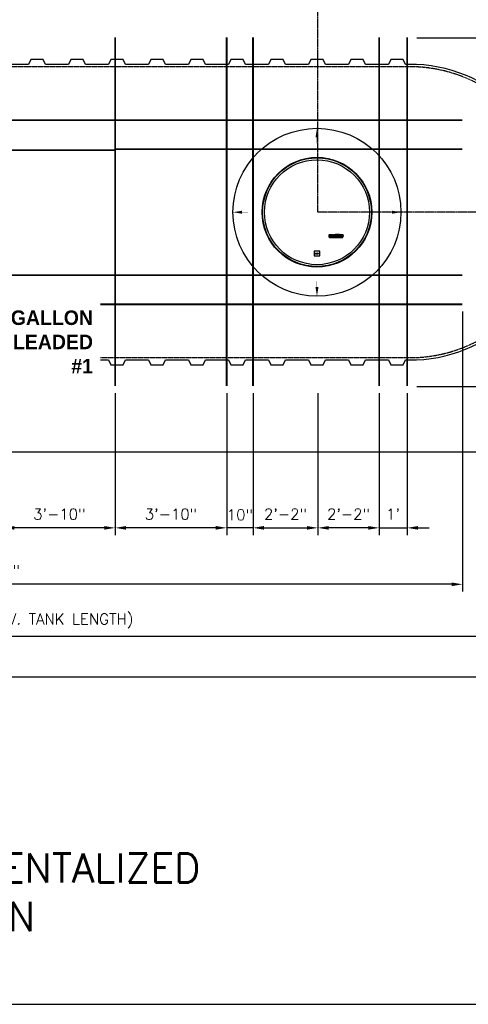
# Model space of a CAD drawing. Extents: x 1529 to 4201, y -422 to 622.
# Tile 350 of 460: x 3597 to 3782, y -422 to -16. Entities that reach past the tile are written whole.
import ezdxf

# ---------------------------------------------------------------- set-up
doc = ezdxf.new("R2010")
doc.units = 0
doc.header["$MEASUREMENT"] = 0
doc.header["$PDSIZE"] = 1
for name, pattern in [('CENTER1', [0.6625, 0.5, -0.075, 0.0125, -0.075]), ('HIDDEN3', [0.1875, 0.125, -0.0625]), ('TANK-SLAB$0$DASHED', [0.75, 0.5, -0.25])]:
    doc.linetypes.add(name, pattern=pattern)
doc.layers.get('DEFPOINTS').update_dxf_attribs({"linetype": 'CONTINUOUS'})
for name, color, linetype in [('CENTERLINE', 3, 'CENTER1'), ('DIM', 3, 'CONTINUOUS'), ('FREEZE-OUTLINE-TITLES', 60, 'CONTINUOUS'), ('REBAR', 4, 'TANK-SLAB$0$DASHED'), ('TANK-DESCRIPTION', 3, 'CONTINUOUS'), ('TANK-MANHOLE-COVER-40', 2, 'CONTINUOUS'), ('TANK-SLAB', 6, 'CONTINUOUS'), ('TANK-SLOPE', 3, 'CONTINUOUS'), ('TANK-UST', 5, 'CONTINUOUS')]:
    doc.layers.add(name, color=color, linetype=linetype)
doc.styles.add('BOLD', font='bold', dxfattribs={"height": 7.2})
doc.styles.add('SIMPLEX', font='simplex')
doc.dimstyles.new('DIM48', dxfattribs={"dimscale": 48, "dimtxt": 0.09375, "dimasz": 0.09375, "dimexe": 0.0625, "dimexo": 0.0625, "dimgap": 0.0625, "dimtad": 1, "dimdec": 4, "dimzin": 3, "dimdsep": 46, "dimlunit": 4, "dimtxsty": 'SIMPLEX', "dimcen": 0, "dimclrd": 3, "dimclre": 3, "dimclrt": 3, "dimadec": 0, "dimazin": 0, "dimtfac": 1, "dimtdec": 4, "dimtofl": 0, "dimtmove": 2, "dimatfit": 3, "dimfxl": 1, "dimfrac": 2, "dimtolj": 1, "dimtzin": 3, "dimarcsym": 0})

# ---------------------------------------------------------------- blocks, each defined once
blk = doc.blocks.new('*D4')
at = {"layer": 'DEFPOINTS', "color": 0, "transparency": 16777216}
for p in [(3212.92, -194.32), (3875.82, -194.32), (3212.92, -287.32)]:
    blk.add_point(p, dxfattribs=at)
at = {"layer": 'DIM', "color": 3, "lineweight": -2, "transparency": 16777216}
for p, q in [((3212.92, -197.32), (3212.92, -290.32)), ((3875.82, -197.32), (3875.82, -290.32)), ((3871.32, -287.32), (3217.42, -287.32))]:
    blk.add_line(p, q, dxfattribs=at)
at = {"layer": 'DIM', "color": 3, "transparency": 16777216}
for points in [[(3217.42, -286.57), (3217.42, -288.07), (3212.92, -287.32)], [(3871.32, -286.57), (3871.32, -288.07), (3875.82, -287.32)]]:
    blk.add_solid(points, dxfattribs=at)
at = {"layer": 'DIM', "color": 3, "transparency": 16777216, "insert": (3544.37, -280.89), "char_height": 4.5, "attachment_point": 5, "style": 'SIMPLEX'}
blk.add_mtext('\\A1;55\'-2 7/8"  (F.V. TANK SLAB)', dxfattribs=at)
blk = doc.blocks.new('*D5')
at = {"layer": 'DEFPOINTS', "color": 0, "transparency": 16777216}
for p in [(3369.58, -270.44), (3369.58, -270.44), (3819.08, -270.44)]:
    blk.add_point(p, dxfattribs=at)
at = {"layer": 'DIM', "color": 3, "lineweight": -2, "transparency": 16777216}
blk.add_line((3814.58, -270.44), (3374.08, -270.44), dxfattribs=at)
at = {"layer": 'DIM', "color": 3, "transparency": 16777216}
for points in [[(3374.08, -269.69), (3374.08, -271.19), (3369.58, -270.44)], [(3814.58, -269.69), (3814.58, -271.19), (3819.08, -270.44)]]:
    blk.add_solid(points, dxfattribs=at)
at = {"layer": 'DIM', "color": 3, "transparency": 16777216, "insert": (3594.33, -264.01), "char_height": 4.5, "attachment_point": 5, "style": 'SIMPLEX'}
blk.add_mtext('\\A1;37\'-5 1/2" (F.V. TANK LENGTH)', dxfattribs=at)
blk = doc.blocks.new('*D8')
at = {"layer": 'DEFPOINTS', "color": 0, "transparency": 16777216}
for p in [(3912.82, -95.32), (3912.82, -95.32), (3758.01, -167.32)]:
    blk.add_point(p, dxfattribs=at)
at = {"layer": 'DIM', "color": 3, "lineweight": -2, "transparency": 16777216}
for p, q in [((3912.82, -162.82), (3912.82, -99.82)), ((3761.01, -167.32), (3915.82, -167.32))]:
    blk.add_line(p, q, dxfattribs=at)
at = {"layer": 'DIM', "color": 3, "transparency": 16777216}
for points in [[(3912.07, -99.82), (3913.57, -99.82), (3912.82, -95.32)], [(3912.07, -162.82), (3913.57, -162.82), (3912.82, -167.32)]]:
    blk.add_solid(points, dxfattribs=at)
at = {"layer": 'DIM', "color": 3, "transparency": 16777216, "insert": (3907.14, -131.32), "char_height": 4.5, "attachment_point": 5, "rotation": 90, "style": 'SIMPLEX'}
blk.add_mtext('\\A1;6\'-0"', dxfattribs=at)
blk = doc.blocks.new('*D9')
at = {"layer": 'DEFPOINTS', "color": 0, "transparency": 16777216}
for p in [(3758.01, -23.32), (3912.82, -23.32), (3912.82, -95.32)]:
    blk.add_point(p, dxfattribs=at)
at = {"layer": 'DIM', "color": 3, "lineweight": -2, "transparency": 16777216}
for p, q in [((3761.01, -23.32), (3915.82, -23.32)), ((3912.82, -90.82), (3912.82, -27.82))]:
    blk.add_line(p, q, dxfattribs=at)
at = {"layer": 'DIM', "color": 3, "transparency": 16777216}
for points in [[(3912.07, -27.82), (3913.57, -27.82), (3912.82, -23.32)], [(3912.07, -90.82), (3913.57, -90.82), (3912.82, -95.32)]]:
    blk.add_solid(points, dxfattribs=at)
at = {"layer": 'DIM', "color": 3, "transparency": 16777216, "insert": (3907.14, -59.32), "char_height": 4.5, "attachment_point": 5, "rotation": 90, "style": 'SIMPLEX'}
blk.add_mtext('\\A1;6\'-0"', dxfattribs=at)
blk = doc.blocks.new('*D99')
at = {"layer": 'DEFPOINTS', "color": 0, "transparency": 16777216}
for p in [(3590.55, -167.07), (3636.58, -167.07), (3590.55, -225.62)]:
    blk.add_point(p, dxfattribs=at)
at = {"layer": 'DIM', "color": 3, "lineweight": -2, "transparency": 16777216}
for p, q in [((3590.55, -170.07), (3590.55, -228.62)), ((3636.58, -170.07), (3636.58, -228.62)), ((3632.08, -225.62), (3595.05, -225.62))]:
    blk.add_line(p, q, dxfattribs=at)
at = {"layer": 'DIM', "color": 3, "transparency": 16777216}
for points in [[(3595.05, -224.87), (3595.05, -226.37), (3590.55, -225.62)], [(3632.08, -224.87), (3632.08, -226.37), (3636.58, -225.62)]]:
    blk.add_solid(points, dxfattribs=at)
at = {"layer": 'DIM', "color": 3, "transparency": 16777216, "insert": (3613.57, -219.95), "char_height": 4.5, "attachment_point": 5, "style": 'SIMPLEX'}
blk.add_mtext('\\A1;3\'-10"', dxfattribs=at)
blk = doc.blocks.new('*D100')
at = {"layer": 'DEFPOINTS', "color": 0, "transparency": 16777216}
for p in [(3636.58, -167.07), (3682.6, -167.07), (3636.58, -225.62)]:
    blk.add_point(p, dxfattribs=at)
at = {"layer": 'DIM', "color": 3, "lineweight": -2, "transparency": 16777216}
for p, q in [((3636.58, -170.07), (3636.58, -228.62)), ((3682.6, -170.07), (3682.6, -228.62)), ((3678.1, -225.62), (3641.08, -225.62))]:
    blk.add_line(p, q, dxfattribs=at)
at = {"layer": 'DIM', "color": 3, "transparency": 16777216}
for points in [[(3641.08, -224.87), (3641.08, -226.37), (3636.58, -225.62)], [(3678.1, -224.87), (3678.1, -226.37), (3682.6, -225.62)]]:
    blk.add_solid(points, dxfattribs=at)
at = {"layer": 'DIM', "color": 3, "transparency": 16777216, "insert": (3659.59, -219.95), "char_height": 4.5, "attachment_point": 5, "style": 'SIMPLEX'}
blk.add_mtext('\\A1;3\'-10"', dxfattribs=at)
blk = doc.blocks.new('*D101')
at = {"layer": 'DEFPOINTS', "color": 0, "transparency": 16777216}
for p in [(3682.6, -167.07), (3693.45, -167.07), (3682.6, -225.62)]:
    blk.add_point(p, dxfattribs=at)
at = {"layer": 'DIM', "color": 3, "lineweight": -2, "transparency": 16777216}
for p, q in [((3682.6, -170.07), (3682.6, -228.62)), ((3693.45, -170.07), (3693.45, -228.62)), ((3678.1, -225.62), (3673.6, -225.62)), ((3697.95, -225.62), (3702.45, -225.62))]:
    blk.add_line(p, q, dxfattribs=at)
at = {"layer": 'DIM', "color": 3, "transparency": 16777216}
for points in [[(3678.1, -224.87), (3678.1, -226.37), (3682.6, -225.62)], [(3697.95, -224.87), (3697.95, -226.37), (3693.45, -225.62)]]:
    blk.add_solid(points, dxfattribs=at)
at = {"layer": 'DIM', "color": 3, "transparency": 16777216, "insert": (3688.03, -220.24), "char_height": 4.5, "attachment_point": 5, "style": 'SIMPLEX'}
blk.add_mtext('\\A1;10"', dxfattribs=at)
blk = doc.blocks.new('*D102')
at = {"layer": 'DEFPOINTS', "color": 0, "transparency": 16777216}
for p in [(3693.45, -167.07), (3720.2, -167.07), (3720.2, -225.62)]:
    blk.add_point(p, dxfattribs=at)
at = {"layer": 'DIM', "color": 3, "lineweight": -2, "transparency": 16777216}
for p, q in [((3693.45, -170.07), (3693.45, -228.62)), ((3720.2, -170.07), (3720.2, -228.62)), ((3697.95, -225.62), (3715.7, -225.62))]:
    blk.add_line(p, q, dxfattribs=at)
at = {"layer": 'DIM', "color": 3, "transparency": 16777216}
for points in [[(3697.95, -224.87), (3697.95, -226.37), (3693.45, -225.62)], [(3715.7, -224.87), (3715.7, -226.37), (3720.2, -225.62)]]:
    blk.add_solid(points, dxfattribs=at)
at = {"layer": 'DIM', "color": 3, "transparency": 16777216, "insert": (3706.83, -219.95), "char_height": 4.5, "attachment_point": 5, "style": 'SIMPLEX'}
blk.add_mtext('\\A1;2\'-2"', dxfattribs=at)
blk = doc.blocks.new('*D103')
at = {"layer": 'DEFPOINTS', "color": 0, "transparency": 16777216}
for p in [(3720.2, -167.07), (3745.46, -167.07), (3720.2, -225.62)]:
    blk.add_point(p, dxfattribs=at)
at = {"layer": 'DIM', "color": 3, "lineweight": -2, "transparency": 16777216}
for p, q in [((3720.2, -170.07), (3720.2, -228.62)), ((3745.46, -170.07), (3745.46, -228.62)), ((3740.96, -225.62), (3724.7, -225.62))]:
    blk.add_line(p, q, dxfattribs=at)
at = {"layer": 'DIM', "color": 3, "transparency": 16777216}
for points in [[(3724.7, -224.87), (3724.7, -226.37), (3720.2, -225.62)], [(3740.96, -224.87), (3740.96, -226.37), (3745.46, -225.62)]]:
    blk.add_solid(points, dxfattribs=at)
at = {"layer": 'DIM', "color": 3, "transparency": 16777216, "insert": (3732.83, -219.95), "char_height": 4.5, "attachment_point": 5, "style": 'SIMPLEX'}
blk.add_mtext('\\A1;2\'-2"', dxfattribs=at)
blk = doc.blocks.new('*D104')
at = {"layer": 'DEFPOINTS', "color": 0, "transparency": 16777216}
for p in [(3745.46, -167.07), (3757.06, -167.07), (3745.46, -225.62)]:
    blk.add_point(p, dxfattribs=at)
at = {"layer": 'DIM', "color": 3, "lineweight": -2, "transparency": 16777216}
for p, q in [((3745.46, -170.07), (3745.46, -228.62)), ((3757.06, -170.07), (3757.06, -228.62)), ((3740.96, -225.62), (3736.46, -225.62)), ((3761.56, -225.62), (3766.06, -225.62))]:
    blk.add_line(p, q, dxfattribs=at)
at = {"layer": 'DIM', "color": 3, "transparency": 16777216}
for points in [[(3740.96, -224.87), (3740.96, -226.37), (3745.46, -225.62)], [(3761.56, -224.87), (3761.56, -226.37), (3757.06, -225.62)]]:
    blk.add_solid(points, dxfattribs=at)
at = {"layer": 'DIM', "color": 3, "transparency": 16777216, "insert": (3751.26, -219.95), "char_height": 4.5, "attachment_point": 5, "style": 'SIMPLEX'}
blk.add_mtext("\\A1;1'", dxfattribs=at)
blk = doc.blocks.new('*D105')
at = {"layer": 'DEFPOINTS', "color": 0, "transparency": 16777216}
for p in [(3393.28, -133.35), (3779.83, -133.32), (3393.28, -248.92)]:
    blk.add_point(p, dxfattribs=at)
at = {"layer": 'DIM', "color": 3, "lineweight": -2, "transparency": 16777216}
for p, q in [((3393.28, -136.35), (3393.28, -251.92)), ((3779.83, -136.32), (3779.83, -251.92)), ((3775.33, -248.92), (3397.78, -248.92))]:
    blk.add_line(p, q, dxfattribs=at)
at = {"layer": 'DIM', "color": 3, "transparency": 16777216}
for points in [[(3397.78, -248.17), (3397.78, -249.67), (3393.28, -248.92)], [(3775.33, -248.17), (3775.33, -249.67), (3779.83, -248.92)]]:
    blk.add_solid(points, dxfattribs=at)
at = {"layer": 'DIM', "color": 3, "transparency": 16777216, "insert": (3586.55, -243.24), "char_height": 4.5, "attachment_point": 5, "style": 'SIMPLEX'}
blk.add_mtext('\\A1;32\'-3"', dxfattribs=at)

msp = doc.modelspace()

# ---------------------------------------------------------------- linework, layer by layer
at = {"layer": 'CENTERLINE'}
for p, q in [((3720.21248, -95.3167), (3720.21248, 229.45435)), ((3922.42344, -95.3167), (3720.21248, -95.3167))]:
    msp.add_line(p, q, dxfattribs=at)
at = {"layer": 'DIM'}
for p, q in [((3693.45425, -225.62441), (3682.60266, -225.62441)), ((3745.45887, -225.62441), (3757.0585, -225.62441))]:
    msp.add_line(p, q, dxfattribs=at)
at = {"layer": 'FREEZE-OUTLINE-TITLES', "color": 60, "linetype": 'Continuous'}
msp.add_lwpolyline([(4079.29486, 255.68774), (2963.29486, 255.68774), (2963.29486, -422.31593), (4079.29486, -422.31593)], close=True, dxfattribs=at)
at = {"layer": 'REBAR', "const_width": 0.75}
for points in [[(3636.58176, -23.06106), (3636.57762, -167.07061)], [(3682.6068, -23.05974), (3682.60266, -167.06929)], [(3693.4584, -23.05862), (3693.45425, -167.06817)], [(3745.45472, -23.05931), (3745.45887, -167.06886)], [(3757.05435, -23.05974), (3757.0585, -167.06929)], [(3393.27721, -57.35096), (3636.58077, -57.35096)], [(3636.58077, -57.3167), (3779.83058, -57.3167)], [(3636.58043, -69.3167), (3779.83058, -69.3167)], [(3393.27537, -69.7067), (3636.58042, -69.7067)], [(3590.55389, -121.3167), (3779.83058, -121.3167)], [(3590.55354, -133.3167), (3779.83058, -133.3167)]]:
    msp.add_lwpolyline(points, dxfattribs=at)
at = {"layer": 'TANK-MANHOLE-COVER-40', "color": 2}
for points in [[(3726.00712, -104.5054), (3726.00712, -104.58883), (3725.07461, -104.58883, 0.414213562), (3724.99609, -104.66735), (3724.99609, -105.62979, 0.414213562), (3725.07461, -105.70831), (3730.54235, -105.70831), (3730.47942, -105.79174), (3725.07952, -105.79174, -0.414213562), (3724.91267, -105.62488), (3724.91267, -104.67226, -0.414213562), (3725.07952, -104.5054)], [(3725.55027, -105.31411), (3725.55027, -105.24074), (3725.08369, -105.24074), (3725.07621, -105.21812), (3725.0727, -105.19709), (3725.06763, -105.16358), (3725.06451, -105.13826), (3725.06334, -105.1141), (3725.06243, -105.08492, -1), (3725.86062, -105.08492), (3725.86009, -105.12487), (3725.85917, -105.17385), (3725.86009, -105.21544), (3725.85269, -105.26812), (3725.84529, -105.31341), (3725.83604, -105.355), (3725.81847, -105.40306), (3725.80274, -105.43171), (3725.78147, -105.46129), (3725.76112, -105.48901), (3725.73337, -105.51674), (3725.7047, -105.538), (3725.67047, -105.56018), (3725.63625, -105.57681), (3725.59185, -105.59345), (3725.54375, -105.60361), (3725.48547, -105.61008), (3725.42442, -105.61101), (3725.37262, -105.61101), (3725.3162, -105.60731), (3725.27272, -105.60177), (3725.23757, -105.59715), (3725.20612, -105.58883), (3725.17375, -105.58143), (3725.13767, -105.57034), (3725.13025, -105.56688), (3725.09467, -105.37241), (3725.14621, -105.38688), (3725.17369, -105.39512), (3725.20208, -105.40244), (3725.24056, -105.40976), (3725.28361, -105.41434), (3725.33582, -105.41617), (3725.3743, -105.41709), (3725.41735, -105.41342), (3725.45216, -105.40702), (3725.48697, -105.39512), (3725.51353, -105.37498), (3725.53099, -105.35747), (3725.54552, -105.3324)], [(3725.30946, -105.08492), (3725.30946, -105.05025, -1), (3725.57622, -105.05025), (3725.57622, -105.08492)], [(3725.9063, -105.56924), (3725.9063, -105.40569), (3726.04311, -105.40569, 0.414213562), (3726.12654, -105.32226), (3726.12654, -105.00511), (3725.9063, -105.00511), (3725.9063, -104.7244), (3726.12654, -104.7244), (3726.12654, -104.55048), (3726.28596, -104.55048, 0.161867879), (3726.54792, -104.85338), (3726.54792, -105.00638), (3726.43653, -105.00638), (3726.43653, -105.4411), (3726.43031, -105.47354), (3726.42277, -105.49903), (3726.41117, -105.5193), (3726.3961, -105.53726), (3726.37871, -105.55406), (3726.35841, -105.57086), (3726.33986, -105.58303), (3726.29695, -105.60041), (3726.26043, -105.60736), (3726.22854, -105.61084), (3726.20129, -105.61084), (3726.16476, -105.61084), (3726.12707, -105.61084), (3726.09576, -105.60852), (3726.06329, -105.60446), (3726.0372, -105.59925), (3726.00879, -105.5923), (3725.97922, -105.58593), (3725.94211, -105.57724)], [(3726.83693, -104.69704), (3726.64613, -104.69704, -0.414213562), (3726.58653, -104.63745), (3726.58653, -104.56499, -0.414213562), (3726.64613, -104.5054), (3726.83693, -104.5054, -0.414213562), (3726.89652, -104.56499), (3726.89652, -104.63745, -0.414213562)], [(3727.36073, -105.37241), (3727.41226, -105.38688), (3727.43974, -105.39512), (3727.46814, -105.40244), (3727.50661, -105.40976), (3727.54966, -105.41434), (3727.60188, -105.41617), (3727.64035, -105.41709), (3727.6834, -105.41342), (3727.71821, -105.40702), (3727.75302, -105.39512), (3727.77959, -105.37498), (3727.79705, -105.35747), (3727.81157, -105.3324), (3727.81632, -105.31411), (3727.81632, -105.24074), (3727.34974, -105.24074), (3727.34226, -105.21812), (3727.33875, -105.19709), (3727.33368, -105.16358), (3727.33056, -105.13826), (3727.32939, -105.1141), (3727.32849, -105.08492, -1), (3728.12667, -105.08492), (3728.12615, -105.12487), (3728.12522, -105.17385), (3728.12615, -105.21544), (3728.11875, -105.26812), (3728.11135, -105.31341), (3728.1021, -105.355), (3728.08452, -105.40306), (3728.0688, -105.43171), (3728.04752, -105.46129), (3728.02717, -105.48901), (3727.99942, -105.51674), (3727.97075, -105.538), (3727.93652, -105.56018), (3727.9023, -105.57681), (3727.8579, -105.59345), (3727.8098, -105.60361), (3727.75152, -105.61008), (3727.69048, -105.61101), (3727.63868, -105.61101), (3727.58225, -105.60731), (3727.53878, -105.60177), (3727.50363, -105.59715), (3727.47218, -105.58883), (3727.4398, -105.58143), (3727.40373, -105.57034), (3727.39631, -105.56688)], [(3727.57551, -105.08492), (3727.57551, -105.05025, -1), (3727.84228, -105.05025), (3727.84228, -105.08492)], [(3729.89739, -104.69704), (3729.70658, -104.69704, -0.414213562), (3729.64699, -104.63745), (3729.64699, -104.56499, -0.414213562), (3729.70658, -104.5054), (3729.89739, -104.5054, -0.414213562), (3729.95698, -104.56499), (3729.95698, -104.63745, -0.414213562)]]:
    msp.add_lwpolyline(points, format="xyb", close=True, dxfattribs=at)
for points in [[(3726.89652, -105.59251), (3726.58653, -105.59251), (3726.58653, -104.75325), (3726.89652, -104.75325)], [(3727.28211, -105.59251), (3726.97212, -105.59251), (3726.97212, -104.5054), (3727.28211, -104.5054)], [(3729.12675, -104.58883), (3729.12675, -104.5054), (3727.40849, -104.5054), (3727.40849, -104.58883)], [(3729.05139, -105.19353), (3729.05154, -105.19614), (3729.05171, -105.19878), (3729.05189, -105.20145), (3729.05208, -105.20416), (3729.05227, -105.20688), (3729.05247, -105.20962), (3729.05266, -105.21237), (3729.05285, -105.21513), (3729.05304, -105.21789), (3729.05323, -105.22066), (3729.05343, -105.22346), (3729.05365, -105.22629), (3729.0539, -105.22917), (3729.05419, -105.23211), (3729.05453, -105.23512), (3729.05493, -105.23822), (3729.05539, -105.24141), (3729.0559, -105.24467), (3729.05648, -105.24799), (3729.0571, -105.25134), (3729.05776, -105.2547), (3729.05847, -105.25804), (3729.0592, -105.26136), (3729.05996, -105.26461), (3729.06074, -105.2678), (3729.06155, -105.27091), (3729.06238, -105.27395), (3729.06324, -105.27692), (3729.06414, -105.27983), (3729.06507, -105.28266), (3729.06604, -105.28543), (3729.06705, -105.28814), (3729.06811, -105.29079), (3729.06922, -105.29338), (3729.07037, -105.29591), (3729.07158, -105.2984), (3729.07284, -105.30083), (3729.07415, -105.30322), (3729.07553, -105.30557), (3729.07696, -105.30788), (3729.07845, -105.31015), (3729.08, -105.31238), (3729.08161, -105.31457), (3729.08328, -105.3167), (3729.085, -105.31876), (3729.08678, -105.32076), (3729.08861, -105.32269), (3729.09049, -105.32454), (3729.09242, -105.3263), (3729.09442, -105.32798), (3729.09647, -105.32959), (3729.09859, -105.33113), (3729.1008, -105.3326), (3729.10308, -105.33402), (3729.10545, -105.33539), (3729.10792, -105.33671), (3729.11048, -105.33798), (3729.11314, -105.33921), (3729.11587, -105.34038), (3729.11868, -105.3415), (3729.12153, -105.34254), (3729.12444, -105.3435), (3729.12737, -105.34438), (3729.13033, -105.34517), (3729.1333, -105.34586), (3729.13628, -105.34646), (3729.13926, -105.34696), (3729.14226, -105.34736), (3729.14525, -105.34767), (3729.14825, -105.34789), (3729.15126, -105.34802), (3729.15426, -105.34807), (3729.15727, -105.34802), (3729.16027, -105.34789), (3729.16328, -105.34767), (3729.16627, -105.34736), (3729.16927, -105.34696), (3729.17225, -105.34646), (3729.17523, -105.34586), (3729.1782, -105.34517), (3729.18116, -105.34438), (3729.18409, -105.3435), (3729.18699, -105.34254), (3729.18985, -105.3415), (3729.19265, -105.34038), (3729.19539, -105.33921), (3729.19804, -105.33798), (3729.20061, -105.33671), (3729.20308, -105.33539), (3729.20545, -105.33402), (3729.20773, -105.3326), (3729.20993, -105.33113), (3729.21206, -105.32959), (3729.21411, -105.32798), (3729.2161, -105.3263), (3729.21804, -105.32454), (3729.21992, -105.32269), (3729.22175, -105.32076), (3729.22353, -105.31876), (3729.22525, -105.3167), (3729.22692, -105.31457), (3729.22853, -105.31238), (3729.23008, -105.31015), (3729.23157, -105.30788), (3729.233, -105.30557), (3729.23437, -105.30322), (3729.23569, -105.30083), (3729.23695, -105.2984), (3729.23816, -105.29591), (3729.23931, -105.29338), (3729.24042, -105.29079), (3729.24148, -105.28814), (3729.24249, -105.28543), (3729.24346, -105.28266), (3729.24439, -105.27983), (3729.24529, -105.27692), (3729.24615, -105.27395), (3729.24698, -105.27091), (3729.24779, -105.2678), (3729.24857, -105.26461), (3729.24933, -105.26136), (3729.25006, -105.25804), (3729.25076, -105.2547), (3729.25143, -105.25134), (3729.25205, -105.24799), (3729.25262, -105.24467), (3729.25314, -105.24141), (3729.2536, -105.23822), (3729.254, -105.23512), (3729.25433, -105.23211), (3729.25462, -105.22917), (3729.25488, -105.22629), (3729.2551, -105.22346), (3729.2553, -105.22066), (3729.25549, -105.21789), (3729.25567, -105.21513), (3729.25587, -105.21237), (3729.25606, -105.20962), (3729.25626, -105.20688), (3729.25645, -105.20416), (3729.25664, -105.20145), (3729.25682, -105.19878), (3729.25699, -105.19614), (3729.25714, -105.19353), (3729.25728, -105.19097), (3729.2574, -105.18844), (3729.2575, -105.18594), (3729.25759, -105.18348), (3729.25766, -105.18103), (3729.2577, -105.1786), (3729.25773, -105.17618), (3729.25774, -105.17377), (3729.25773, -105.17135), (3729.2577, -105.16893), (3729.25766, -105.1665), (3729.25759, -105.16406), (3729.2575, -105.16159), (3729.2574, -105.1591), (3729.25728, -105.15657), (3729.25714, -105.15401), (3729.25699, -105.1514), (3729.25682, -105.14876), (3729.25664, -105.14608), (3729.25645, -105.14338), (3729.25626, -105.14065), (3729.25606, -105.13791), (3729.25587, -105.13516), (3729.25567, -105.1324), (3729.25549, -105.12964), (3729.2553, -105.12687), (3729.2551, -105.12408), (3729.25488, -105.12124), (3729.25462, -105.11836), (3729.25433, -105.11542), (3729.254, -105.11241), (3729.2536, -105.10931), (3729.25314, -105.10612), (3729.25262, -105.10286), (3729.25205, -105.09955), (3729.25143, -105.0962), (3729.25076, -105.09284), (3729.25006, -105.08949), (3729.24933, -105.08618), (3729.24857, -105.08292), (3729.24779, -105.07973), (3729.24698, -105.07662), (3729.24615, -105.07358), (3729.24529, -105.07061), (3729.24439, -105.06771), (3729.24346, -105.06487), (3729.24249, -105.0621), (3729.24148, -105.05939), (3729.24042, -105.05675), (3729.23931, -105.05416), (3729.23816, -105.05162), (3729.23695, -105.04914), (3729.23569, -105.0467), (3729.23437, -105.04431), (3729.233, -105.04196), (3729.23157, -105.03965), (3729.23008, -105.03738), (3729.22853, -105.03515), (3729.22692, -105.03297), (3729.22525, -105.03084), (3729.22353, -105.02877), (3729.22175, -105.02677), (3729.21992, -105.02484), (3729.21804, -105.023), (3729.2161, -105.02123), (3729.21411, -105.01955), (3729.21206, -105.01794), (3729.20993, -105.01641), (3729.20773, -105.01493), (3729.20545, -105.01351), (3729.20308, -105.01215), (3729.20061, -105.01083), (3729.19804, -105.00955), (3729.19539, -105.00832), (3729.19265, -105.00715), (3729.18985, -105.00604), (3729.18699, -105.005), (3729.18409, -105.00403), (3729.18116, -105.00315), (3729.1782, -105.00236), (3729.17523, -105.00167), (3729.17225, -105.00108), (3729.16927, -105.00058), (3729.16627, -105.00017), (3729.16328, -104.99986), (3729.16027, -104.99964), (3729.15727, -104.99951), (3729.15426, -104.99947), (3729.15126, -104.99951), (3729.14825, -104.99964), (3729.14525, -104.99986), (3729.14226, -105.00017), (3729.13926, -105.00058), (3729.13628, -105.00108), (3729.1333, -105.00167), (3729.13033, -105.00236), (3729.12737, -105.00315), (3729.12444, -105.00403), (3729.12153, -105.005), (3729.11868, -105.00604), (3729.11587, -105.00715), (3729.11314, -105.00832), (3729.11048, -105.00955), (3729.10792, -105.01083), (3729.10545, -105.01215), (3729.10308, -105.01351), (3729.1008, -105.01493), (3729.09859, -105.01641), (3729.09647, -105.01794), (3729.09442, -105.01955), (3729.09242, -105.02123), (3729.09049, -105.023), (3729.08861, -105.02484), (3729.08678, -105.02677), (3729.085, -105.02877), (3729.08328, -105.03084), (3729.08161, -105.03297), (3729.08, -105.03515), (3729.07845, -105.03738), (3729.07696, -105.03965), (3729.07553, -105.04196), (3729.07415, -105.04431), (3729.07284, -105.0467), (3729.07158, -105.04914), (3729.07037, -105.05162), (3729.06922, -105.05416), (3729.06811, -105.05675), (3729.06705, -105.05939), (3729.06604, -105.0621), (3729.06507, -105.06487), (3729.06414, -105.06771), (3729.06324, -105.07061), (3729.06238, -105.07358), (3729.06155, -105.07662), (3729.06074, -105.07973), (3729.05996, -105.08292), (3729.0592, -105.08618), (3729.05847, -105.08949), (3729.05776, -105.09284), (3729.0571, -105.0962), (3729.05648, -105.09955), (3729.0559, -105.10286), (3729.05539, -105.10612), (3729.05493, -105.10931), (3729.05453, -105.11241), (3729.05419, -105.11542), (3729.0539, -105.11836), (3729.05365, -105.12124), (3729.05343, -105.12408), (3729.05323, -105.12687), (3729.05304, -105.12964), (3729.05285, -105.1324), (3729.05266, -105.13516), (3729.05247, -105.13791), (3729.05227, -105.14065), (3729.05208, -105.14338), (3729.05189, -105.14608), (3729.05171, -105.14876), (3729.05154, -105.1514), (3729.05139, -105.15401), (3729.05125, -105.15657), (3729.05113, -105.1591), (3729.05102, -105.16159), (3729.05094, -105.16406), (3729.05087, -105.1665), (3729.05082, -105.16893), (3729.05079, -105.17135), (3729.05078, -105.17377), (3729.05079, -105.17618), (3729.05082, -105.1786), (3729.05087, -105.18103), (3729.05094, -105.18348), (3729.05102, -105.18594), (3729.05113, -105.18844), (3729.05125, -105.19097)], [(3729.95698, -105.59251), (3729.64699, -105.59251), (3729.64699, -104.75325), (3729.95698, -104.75325)]]:
    msp.add_lwpolyline(points, close=True, dxfattribs=at)
for points in [[(3728.40382, -104.99301), (3728.40961, -104.99301), (3728.40961, -104.73201), (3728.68082, -104.73201), (3728.68082, -105.59251), (3728.37083, -105.59251), (3728.37083, -105.23065, 0.414213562), (3728.20398, -105.0638), (3728.16028, -105.0638), (3728.16028, -104.73201, -0.015514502), (3728.17386, -104.72517, -0.024733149), (3728.18269, -104.72158, -0.005945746), (3728.19836, -104.71631, -0.012869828), (3728.20568, -104.71415, -0.049413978), (3728.22216, -104.71145, -0.053929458), (3728.23746, -104.71213, -0.036627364), (3728.25195, -104.71544, -0.042564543), (3728.26382, -104.72023, -0.006290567), (3728.27418, -104.72564, -0.008872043), (3728.2814, -104.72969, -0.009321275), (3728.29294, -104.73672, -0.009741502), (3728.30371, -104.74387, -0.028906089), (3728.31391, -104.75184, -0.027693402), (3728.32355, -104.7613, -0.026629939), (3728.33262, -104.77239, -0.041647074), (3728.33741, -104.78021, -0.000264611), (3728.34236, -104.79006, -0.00016335), (3728.35036, -104.80602, -0.000116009), (3728.35958, -104.82443, -0.000665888), (3728.36118, -104.82764, -0.034842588), (3728.36377, -104.83392, -0.014153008), (3728.36861, -104.84993, -0.001675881), (3728.37234, -104.8638, 0.003030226), (3728.37606, -104.87768, 0.000398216), (3728.37977, -104.89116, -0.000723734), (3728.38349, -104.90464, -0.001660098), (3728.38788, -104.92087, -0.006697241), (3728.3889, -104.92491, -0.003793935), (3728.38976, -104.92866, -0.000692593), (3728.3943, -104.94923, -0.000271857), (3728.39485, -104.95173, -0.000019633), (3728.40242, -104.98638, -0.002677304), (3728.40349, -104.99142, -0.000101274), (3728.40382, -104.99301)], [(3730.50043, -104.67906), (3730.50043, -104.93248), (3730.58196, -104.93248), (3730.58196, -105.15249), (3730.50043, -105.15249), (3730.50043, -105.59251), (3730.19044, -105.59251), (3730.19044, -105.15249), (3730.01221, -105.15249), (3730.01221, -104.93248), (3730.19044, -104.93248), (3730.19044, -104.75663, 0.414213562), (3730.13085, -104.69704), (3730.01221, -104.69704), (3730.01221, -104.5054)]]:
    msp.add_lwpolyline(points, format="xyb", dxfattribs=at)
for points in [[(3729.26732, -104.95716), (3729.26651, -104.9528), (3729.26477, -104.94401), (3729.26293, -104.93525), (3729.26101, -104.92657), (3729.25902, -104.91804), (3729.25697, -104.9097), (3729.25486, -104.90155), (3729.25268, -104.89359), (3729.25043, -104.88582), (3729.24808, -104.87823), (3729.24565, -104.8708), (3729.24311, -104.86355), (3729.24046, -104.85646), (3729.23769, -104.84954), (3729.23479, -104.84276), (3729.23177, -104.83612), (3729.22861, -104.82962), (3729.22531, -104.82325), (3729.22187, -104.81699), (3729.21828, -104.81084), (3729.21453, -104.8048), (3729.21063, -104.79885), (3729.20656, -104.79301), (3729.20235, -104.78729), (3729.19799, -104.78172), (3729.19348, -104.77631), (3729.18883, -104.77107), (3729.18404, -104.76603), (3729.17911, -104.7612), (3729.17405, -104.75658), (3729.16883, -104.75218), (3729.16346, -104.74797), (3729.15789, -104.74394), (3729.15213, -104.74008), (3729.14616, -104.73637), (3729.13995, -104.7328), (3729.13349, -104.72935), (3729.12677, -104.726), (3729.11982, -104.72279), (3729.11266, -104.71972), (3729.10533, -104.71681), (3729.09785, -104.71408), (3729.09025, -104.71156), (3729.08257, -104.70925), (3729.07483, -104.70719), (3729.06706, -104.70538), (3729.05926, -104.70382), (3729.05145, -104.70252), (3729.04361, -104.70146), (3729.03577, -104.70064), (3729.02791, -104.70006), (3729.02005, -104.69972), (3729.01218, -104.6996), (3729.00431, -104.69972), (3728.99645, -104.70006), (3728.98859, -104.70064), (3728.98075, -104.70146), (3728.97291, -104.70252), (3728.9651, -104.70382), (3728.9573, -104.70538), (3728.94953, -104.70719), (3728.94179, -104.70925), (3728.93411, -104.71156), (3728.92651, -104.71408), (3728.91903, -104.71681), (3728.9117, -104.71972), (3728.90454, -104.72279), (3728.89759, -104.726), (3728.89087, -104.72935), (3728.88441, -104.7328), (3728.8782, -104.73637), (3728.87223, -104.74008), (3728.86647, -104.74394), (3728.8609, -104.74797), (3728.85553, -104.75218), (3728.85031, -104.75658), (3728.84525, -104.7612), (3728.84032, -104.76603), (3728.83553, -104.77107), (3728.83088, -104.77631), (3728.82637, -104.78172), (3728.82201, -104.78729), (3728.8178, -104.79301), (3728.81373, -104.79885), (3728.80983, -104.8048), (3728.80608, -104.81084), (3728.80249, -104.81699), (3728.79905, -104.82325), (3728.79575, -104.82962), (3728.79259, -104.83612), (3728.78957, -104.84276), (3728.78667, -104.84954), (3728.7839, -104.85646), (3728.78125, -104.86355), (3728.77871, -104.8708), (3728.77628, -104.87823), (3728.77393, -104.88582), (3728.77168, -104.89359), (3728.7695, -104.90155), (3728.76739, -104.9097), (3728.76534, -104.91804), (3728.76335, -104.92657), (3728.76143, -104.93525), (3728.75959, -104.94401), (3728.75785, -104.9528), (3728.75622, -104.96156), (3728.75472, -104.97024), (3728.75337, -104.97878), (3728.75217, -104.98712), (3728.75113, -104.99523), (3728.75025, -105.00312), (3728.74949, -105.01081), (3728.74883, -105.01835), (3728.74825, -105.02577), (3728.74773, -105.03309), (3728.74723, -105.04034), (3728.74674, -105.04757), (3728.74624, -105.05478), (3728.74573, -105.06198), (3728.74522, -105.06916), (3728.74471, -105.07629), (3728.74422, -105.08336), (3728.74375, -105.09037), (3728.74331, -105.09728), (3728.7429, -105.10411), (3728.74254, -105.11082), (3728.74222, -105.11743), (3728.74195, -105.12396), (3728.74173, -105.13042), (3728.74155, -105.13682), (3728.74143, -105.14318), (3728.74135, -105.14951), (3728.74132, -105.15583), (3728.74135, -105.16215), (3728.74143, -105.16848), (3728.74155, -105.17484), (3728.74173, -105.18125), (3728.74195, -105.1877), (3728.74222, -105.19423), (3728.74254, -105.20085), (3728.7429, -105.20756), (3728.74331, -105.21438), (3728.74375, -105.2213), (3728.74422, -105.2283), (3728.74471, -105.23538), (3728.74522, -105.24251), (3728.74573, -105.24968), (3728.74624, -105.25688), (3728.74674, -105.2641), (3728.74723, -105.27132), (3728.74773, -105.27858), (3728.74825, -105.2859), (3728.74883, -105.29331), (3728.74949, -105.30085), (3728.75025, -105.30855), (3728.75113, -105.31643), (3728.75217, -105.32454), (3728.75337, -105.33289), (3728.75472, -105.34143), (3728.75622, -105.35011), (3728.75785, -105.35887), (3728.75959, -105.36766), (3728.76143, -105.37642), (3728.76335, -105.38509), (3728.76534, -105.39362), (3728.76739, -105.40196), (3728.7695, -105.41011), (3728.77168, -105.41807), (3728.77393, -105.42584), (3728.77628, -105.43344), (3728.77871, -105.44086), (3728.78125, -105.44811), (3728.7839, -105.4552), (3728.78667, -105.46213), (3728.78957, -105.46891), (3728.79259, -105.47554), (3728.79575, -105.48204), (3728.79905, -105.48842), (3728.80249, -105.49468), (3728.80608, -105.50082), (3728.80983, -105.50687), (3728.81373, -105.51282), (3728.8178, -105.51866), (3728.82201, -105.52437), (3728.82637, -105.52994), (3728.83088, -105.53536), (3728.83553, -105.54059), (3728.84032, -105.54563), (3728.84525, -105.55047), (3728.85031, -105.55508), (3728.85553, -105.55949), (3728.8609, -105.56369), (3728.86647, -105.56772), (3728.87223, -105.57158), (3728.8782, -105.57529), (3728.88441, -105.57887), (3728.89087, -105.58232), (3728.89759, -105.58566), (3728.90454, -105.58888), (3728.9117, -105.59195), (3728.91903, -105.59486), (3728.92651, -105.59758), (3728.93411, -105.60011), (3728.94179, -105.60241), (3728.94953, -105.60448), (3728.9573, -105.60629), (3728.9651, -105.60784), (3728.97291, -105.60915), (3728.98075, -105.61021), (3728.98859, -105.61103), (3728.99645, -105.6116), (3729.00431, -105.61195), (3729.01218, -105.61206), (3729.02005, -105.61195), (3729.02791, -105.6116), (3729.03577, -105.61103), (3729.04361, -105.61021), (3729.05145, -105.60915), (3729.05926, -105.60784), (3729.06706, -105.60629), (3729.07483, -105.60448), (3729.08257, -105.60241), (3729.09025, -105.60011), (3729.09785, -105.59758), (3729.10533, -105.59486), (3729.11266, -105.59195), (3729.11982, -105.58888), (3729.12677, -105.58566), (3729.13349, -105.58232), (3729.13995, -105.57887), (3729.14616, -105.57529), (3729.15213, -105.57158), (3729.15789, -105.56772), (3729.16346, -105.56369), (3729.16883, -105.55949), (3729.17405, -105.55508), (3729.17911, -105.55047), (3729.18404, -105.54563), (3729.18883, -105.54059), (3729.19348, -105.53536), (3729.19799, -105.52994), (3729.20235, -105.52437), (3729.20656, -105.51866), (3729.21063, -105.51282), (3729.21453, -105.50687), (3729.21828, -105.50082), (3729.22187, -105.49468), (3729.22531, -105.48842), (3729.22861, -105.48204), (3729.23177, -105.47554), (3729.23479, -105.46891), (3729.23769, -105.46213), (3729.24046, -105.4552), (3729.24311, -105.44811), (3729.24565, -105.44086), (3729.24808, -105.43344), (3729.25043, -105.42584), (3729.25268, -105.41807), (3729.25486, -105.41011), (3729.25697, -105.40196), (3729.25902, -105.39362), (3729.26101, -105.38509), (3729.26293, -105.37642), (3729.26477, -105.36766), (3729.26651, -105.35887), (3729.26732, -105.35451)], [(3729.26732, -104.95716), (3729.26732, -104.5054), (3729.57731, -104.5054), (3729.57731, -105.59251), (3729.26732, -105.59251), (3729.26732, -105.35451)], [(3730.01221, -104.5054), (3730.02987, -104.5031), (3730.04531, -104.50112), (3730.05883, -104.49944), (3730.07074, -104.49802), (3730.08132, -104.49684), (3730.09087, -104.49587), (3730.0997, -104.49507), (3730.10809, -104.49442), (3730.11631, -104.49389), (3730.12442, -104.49346), (3730.13242, -104.49313), (3730.14036, -104.49287), (3730.14823, -104.49268), (3730.15606, -104.49255), (3730.16387, -104.49245), (3730.17168, -104.49238), (3730.1795, -104.49233), (3730.18736, -104.49231), (3730.19527, -104.49232), (3730.20325, -104.49236), (3730.21134, -104.49247), (3730.21953, -104.49263), (3730.22787, -104.49286), (3730.23636, -104.49317), (3730.24501, -104.49356), (3730.25374, -104.49404), (3730.26248, -104.49461), (3730.27114, -104.49526), (3730.27963, -104.49599), (3730.28787, -104.4968), (3730.29576, -104.49768), (3730.30323, -104.49864), (3730.31021, -104.49968), (3730.31672, -104.50078), (3730.32283, -104.50195), (3730.32858, -104.50318), (3730.33403, -104.50447), (3730.33924, -104.50582), (3730.34425, -104.50721), (3730.34912, -104.50866), (3730.35389, -104.51015), (3730.35858, -104.5117), (3730.36319, -104.51332), (3730.36773, -104.51503), (3730.37221, -104.51685), (3730.37662, -104.51878), (3730.38098, -104.52084), (3730.38529, -104.52305), (3730.38955, -104.52542), (3730.39375, -104.52791), (3730.39785, -104.5305), (3730.40184, -104.53315), (3730.40568, -104.53583), (3730.40937, -104.5385), (3730.41286, -104.54114), (3730.41615, -104.54371), (3730.41921, -104.54619), (3730.42209, -104.5486), (3730.42486, -104.55098), (3730.42756, -104.55337), (3730.43025, -104.55581), (3730.43299, -104.55832), (3730.43584, -104.56095), (3730.43885, -104.56374), (3730.44207, -104.56671), (3730.44545, -104.56985), (3730.44895, -104.57316), (3730.45252, -104.57663), (3730.4561, -104.58023), (3730.45964, -104.58396), (3730.4631, -104.5878), (3730.46642, -104.59175), (3730.46955, -104.59579), (3730.47251, -104.59995), (3730.47531, -104.60427), (3730.47795, -104.60877), (3730.48045, -104.61351), (3730.48282, -104.61849), (3730.48509, -104.62377), (3730.48725, -104.62938), (3730.48932, -104.63532), (3730.49128, -104.64153), (3730.49315, -104.64791), (3730.49489, -104.65437), (3730.49649, -104.66081), (3730.49796, -104.66713), (3730.49928, -104.67325), (3730.50043, -104.67906)]]:
    msp.add_lwpolyline(points, dxfattribs=at)
at = {"layer": 'TANK-MANHOLE-COVER-40', "color": 2, "linetype": 'Continuous', "flags": 128}
for points in [[(3720.91325, -113.3868, 0.414213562), (3721.01168, -113.28838), (3721.01168, -111.51672, 0.414213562), (3720.91325, -111.4183), (3718.7479, -111.4183, 0.414213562), (3718.64947, -111.51672), (3718.64947, -113.28838, 0.414213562), (3718.7479, -113.3868)], [(3720.04168, -112.22538), (3720.37326, -112.22538, -0.159100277), (3720.37326, -112.57971), (3720.04168, -112.57971, -0.466252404), (3719.61948, -112.57971), (3719.2879, -112.57971, -0.159100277), (3719.2879, -112.22538), (3719.61948, -112.22538, -0.466252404)]]:
    msp.add_lwpolyline(points, format="xyb", close=True, dxfattribs=at)
at = {"layer": 'TANK-MANHOLE-COVER-40', "color": 4, "linetype": 'Continuous'}
msp.add_circle((3719.83058, -95.31593), 22.63902, dxfattribs=at)
at = {"layer": 'TANK-MANHOLE-COVER-40', "color": 1, "linetype": 'Continuous'}
msp.add_circle((3719.83058, -95.31593), 22.44094, dxfattribs=at)
at = {"layer": 'TANK-MANHOLE-COVER-40', "color": 2, "linetype": 'Continuous'}
msp.add_circle((3719.83058, -95.31593), 21.65354, dxfattribs=at)
at = {"layer": 'TANK-SLAB'}
msp.add_lwpolyline([(3212.91667, -194.31593), (3212.91667, 165.68407), (3875.8174, 165.68407), (3875.8174, -194.31593)], close=True, dxfattribs=at)
at = {"layer": 'TANK-SLOPE', "const_width": 0.125}
for points in [[(3719.83058, -63.17691), (3719.83058, -66.8177)], [(3687.69156, -95.31593), (3691.33234, -95.31593)], [(3751.9696, -95.31593), (3748.32881, -95.31593)], [(3719.83058, -127.45496), (3719.83058, -123.81417)]]:
    msp.add_lwpolyline(points, dxfattribs=at)
at = {"layer": 'TANK-SLOPE'}
msp.add_circle((3719.83058, -95.31593), 34.63902, dxfattribs=at)
for points in [[(3720.45558, -64.42691), (3719.83058, -60.67691), (3719.20558, -64.42691)], [(3688.94156, -95.94093), (3685.19156, -95.31593), (3688.94156, -94.69093)], [(3750.7196, -95.94093), (3754.4696, -95.31593), (3750.7196, -94.69093)], [(3720.45558, -126.20496), (3719.83058, -129.95496), (3719.20558, -126.20496)]]:
    msp.add_solid(points, dxfattribs=at)
at = {"layer": 'TANK-UST'}
msp.add_lwpolyline([(3587.83058, -156.31593), (3600.83058, -156.31593), (3601.83058, -158.31593), (3606.83058, -158.31593), (3607.83058, -156.31593), (3617.33058, -156.31593), (3618.33058, -158.31593), (3623.33058, -158.31593), (3624.33058, -156.31593), (3633.83058, -156.31593), (3634.83058, -158.31593), (3639.83058, -158.31593), (3640.81123, -156.31593), (3650.33058, -156.31593), (3651.33058, -158.31593), (3656.33058, -158.31593), (3657.33058, -156.31593), (3666.83058, -156.31593), (3667.83058, -158.31593), (3672.83058, -158.31593), (3673.81123, -156.31593), (3683.33058, -156.31593), (3684.33058, -158.31593), (3689.33058, -158.31593), (3690.33058, -156.31593), (3699.83058, -156.31593), (3700.83058, -158.31593), (3705.83058, -158.31593), (3706.83058, -156.31593), (3716.33058, -156.31593), (3717.33058, -158.31593), (3722.33058, -158.31593), (3723.33058, -156.31593), (3732.83058, -156.31593), (3733.83058, -158.31593), (3738.83058, -158.31593), (3739.83058, -156.31593), (3749.33058, -156.31593), (3750.33058, -158.31593), (3755.33058, -158.31593), (3756.33058, -156.31593), (3760.86659, -156.31593, 0.9543276), (3760.86659, -34.31593), (3756.33058, -34.31593), (3755.33058, -32.31593), (3750.33058, -32.31593), (3749.33058, -34.31593), (3739.83058, -34.31593), (3738.83058, -32.31593), (3733.83058, -32.31593), (3732.83058, -34.31593), (3723.33058, -34.31593), (3722.33058, -32.31593), (3717.33058, -32.31593), (3716.33058, -34.31593), (3706.83058, -34.31593), (3705.83058, -32.31593), (3700.83058, -32.31593), (3699.83058, -34.31593), (3690.33058, -34.31593), (3689.33058, -32.31593), (3684.33058, -32.31593), (3683.33058, -34.31593), (3673.81123, -34.31593), (3672.83058, -32.31593), (3667.83058, -32.31593), (3666.83058, -34.31593), (3657.33058, -34.31593), (3656.33058, -32.31593), (3651.33058, -32.31593), (3650.33058, -34.31593), (3640.81123, -34.31593), (3639.83058, -32.31593), (3634.83058, -32.31593), (3633.83058, -34.31593), (3624.33058, -34.31593), (3623.33058, -32.31593), (3618.33058, -32.31593), (3617.33058, -34.31593), (3607.83058, -34.31593), (3606.83058, -32.31593), (3601.83058, -32.31593), (3600.83058, -34.31593), (3587.83058, -34.31593)], format="xyb", dxfattribs=at)
at = {"layer": 'TANK-UST', "color": 2, "linetype": 'HIDDEN3'}
msp.add_lwpolyline([(3432.33058, -35.31593), (3427.81803, -35.31593, 0.9539575), (3427.81803, -155.31593), (3432.33058, -155.31593), (3531.34993, -155.31593), (3756.34993, -155.31593), (3760.84313, -155.31593, 0.9539575), (3760.84313, -35.31593), (3756.34993, -35.31593), (3531.34993, -35.31593)], format="xyb", close=True, dxfattribs=at)

# ---------------------------------------------------------------- texts
at = {"layer": 'FREEZE-OUTLINE-TITLES', "color": 60, "linetype": 'Continuous', "insert": (3521.29486, -415.73338), "char_height": 12, "width": 447.8549005, "attachment_point": 8, "style": 'SIMPLEX'}
msp.add_mtext('\\A1;48 \\P14,000/10,000 COMPARTMENTALIZED\\PAND 20,000 GALLON\\PDec. 07, 2010', dxfattribs=at)

# ---------------------------------------------------------------- dimensions: what is measured, and where the dimension line sits
at = {"layer": 'DIM'}
for base, p1, p2, angle, picture, middle in [((3912.8174, -23.3167), (3912.8174, -95.3167), (3758.01391, -23.3167), 90, '*D9', (3907.13883, -59.3167)), ((3912.8174, -95.3167), (3758.01391, -167.3167), (3912.8174, -95.3167), 90, '*D8', (3907.13883, -131.3167)), ((3590.552573, -225.624412), (3636.577616, -167.07061), (3590.552573, -167.069285), 180, '*D99', (3613.565094, -219.945841)), ((3636.57762, -225.62441), (3682.60266, -167.06929), (3636.57762, -167.07061), 180, '*D100', (3659.59014, -219.94584))]:
    dim = msp.add_linear_dim(base=base, p1=p1, p2=p2, angle=angle, dimstyle='DIM48', dxfattribs=at)
    dim.commit()
    dim.dimension.update_dxf_attribs({"geometry": picture, "text_midpoint": middle})
for base, p1, p2, text, picture, middle in [((3393.27503, -248.91922), (3779.83058, -133.3167), (3393.27503, -133.35096), '32\'-3"', '*D105', (3586.5528, -243.24065)), ((3720.20459, -225.62441), (3693.45425, -167.06817), (3720.20459, -167.06817), '2\'-2"', '*D102', (3706.82942, -219.94584)), ((3720.20459, -225.62441), (3745.45887, -167.06886), (3720.20459, -167.06886), '2\'-2"', '*D103', (3732.83173, -219.94584)), ((3745.45887, -225.62441), (3757.0585, -167.06929), (3745.45887, -167.06962), "1'", '*D104', (3751.25868, -219.94584)), ((3212.91667, -287.31593), (3875.8174, -194.31593), (3212.91667, -194.31593), '55\'-2 7/8"  (F.V. TANK SLAB)', '*D4', (3544.36704, -280.88736)), ((3369.58058, -270.44093), (3819.08058, -270.44093), (3369.58058, -270.44093), '<> (F.V. TANK LENGTH)', '*D5', (3594.33058, -264.01236))]:
    dim = msp.add_linear_dim(base=base, p1=p1, p2=p2, angle=180, text=text, dimstyle='DIM48', dxfattribs=at)
    dim.commit()
    dim.dimension.update_dxf_attribs({"geometry": picture, "text_midpoint": middle})
dim = msp.add_linear_dim(base=(3682.60266, -225.62441), p1=(3693.45425, -167.06817), p2=(3682.60266, -167.06929), angle=180, text='10"', dimstyle='DIM48', dxfattribs=at)
dim.commit()
dim.dimension.update_dxf_attribs({"geometry": '*D101', "text_midpoint": (3688.02846, -220.24234), "dimtype": 160})

# ---------------------------------------------------------------- next in the draw order: texts
at = {"layer": 'TANK-DESCRIPTION', "insert": (3627.42911, -135.86511), "char_height": 6, "width": 95.9997625, "attachment_point": 3, "style": 'BOLD', "bg_fill": 3, "box_fill_scale": 1.5, "bg_fill_color": 256, "bg_fill_transparency": 0}
msp.add_mtext(' 20,000 GALLON REGULAR UNLEADED #1', dxfattribs=at)

doc.saveas('drawing.dxf')
